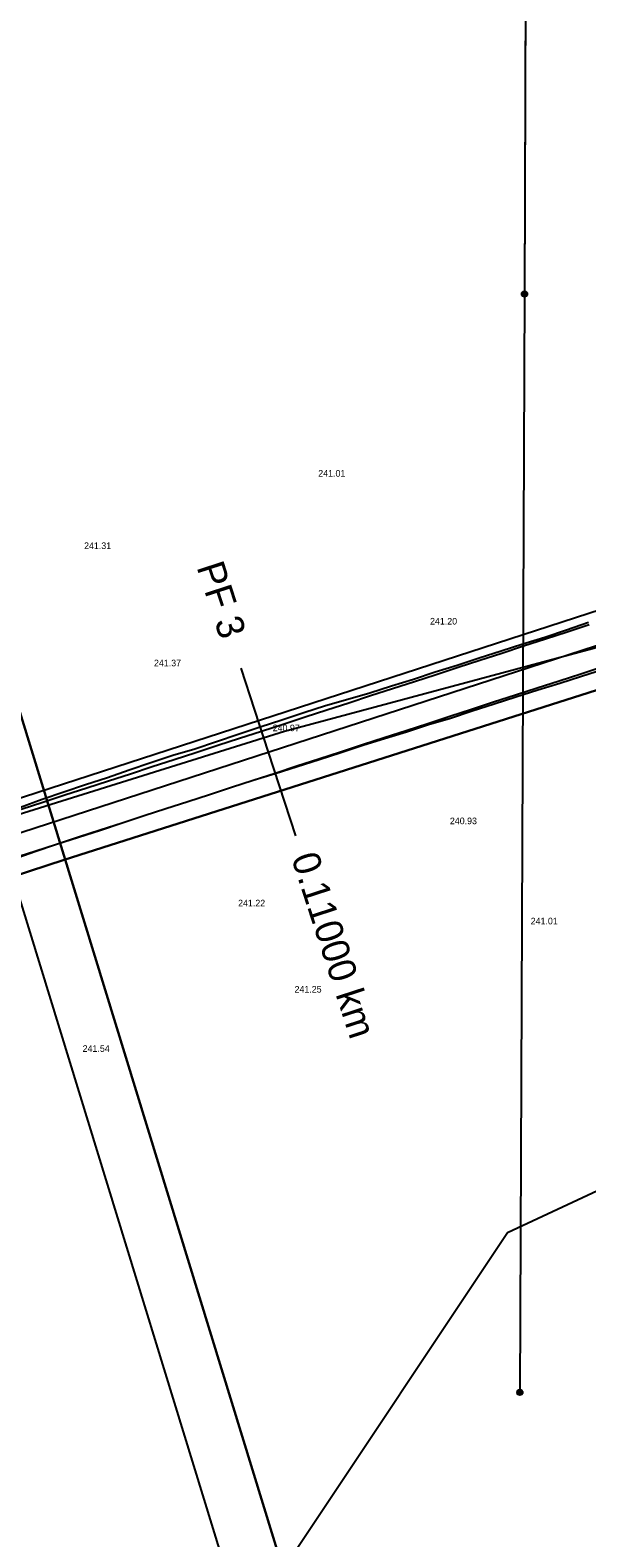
# Model space of a CAD drawing. Extents: x -555887 to -552101, y -1100251 to -1096546.
# Drawn here: x -554587.2 to -554536.7, y -1098469.6 to -1098332.8 of the extents above; entities that cross this region are included whole.
import ezdxf

# ---------------------------------------------------------------- set-up
doc = ezdxf.new("R2010")
doc.units = 0
for name, color, linetype in [('07_ELEKTRO', 7, 'Continuous'), ('PARCELY_cesty', 7, 'Continuous'), ('POLYGONY_SITUACE_PF', 7, 'Continuous'), ('POLYGONY_SITUACE_PF_POPISY', 7, 'Continuous'), ('POLYGONY_SITUACE_PO', 7, 'Continuous'), ('ROZHLED_ram_legenda_1', 7, 'Continuous'), ('vrstevnice', 7, 'Continuous'), ('Výškopis', 7, 'Continuous'), ('ZSST', 7, 'Continuous'), ('zájem', 7, 'Continuous')]:
    doc.layers.add(name, color=color, linetype=linetype)

msp = doc.modelspace()

# ---------------------------------------------------------------- linework, layer by layer
at = {"layer": '07_ELEKTRO'}
msp.add_lwpolyline([(-554536.82, -1097177.88), (-554537.6, -1097278.41), (-554538.02, -1097373.3), (-554538.57, -1097463.61), (-554539.13, -1097565.86), (-554539.54, -1097665.45), (-554540.25, -1097764.02), (-554540.7, -1097863.05), (-554541.19, -1097956), (-554541.54, -1098055.43), (-554541.8, -1098155.57), (-554542, -1098255.51), (-554542.34, -1098356.72), (-554542.76, -1098456.4)], dxfattribs=at)
at = {"layer": 'PARCELY_cesty'}
msp.add_lwpolyline([(-554666.58, -1098424.3), (-554661.61, -1098426.35), (-554474.62, -1098365.56), (-554470, -1098364.25), (-554462.92, -1098363), (-554455.97, -1098362.75), (-554451.05, -1098362.62), (-554296.95, -1098373.16), (-554290.89, -1098371.6), (-554270.39, -1098373.3), (-554264.04, -1098376.17), (-554253.34, -1098377.56), (-554081.03, -1098403.4), (-554065.66, -1098405.31), (-554039.82, -1098406.01), (-554011.2, -1098408.42), (-553994.13, -1098410.89)], dxfattribs=at)
at = {"layer": 'POLYGONY_SITUACE_PF'}
for p, q in [((-554568.06, -1098390.68), (-554565.59, -1098398.28)), ((-554565.59, -1098398.28), (-554563.11, -1098405.89))]:
    msp.add_line(p, q, dxfattribs=at)
at = {"layer": 'POLYGONY_SITUACE_PO'}
for p, q in [((-554670.2, -1098432.29), (-554473.75, -1098368.43)), ((-554540.5, -1098387.85), (-554538.53, -1098387.18)), ((-554538.53, -1098387.18), (-554536.55, -1098386.51)), ((-554538.47, -1098387.36), (-554536.48, -1098386.72)), ((-554538.47, -1098387.36), (-554536.48, -1098386.72)), ((-554544.47, -1098389.1), (-554542.49, -1098388.46)), ((-554544.41, -1098389.3), (-554542.43, -1098388.65)), ((-554544.41, -1098389.3), (-554542.43, -1098388.65)), ((-554542.49, -1098388.46), (-554540.5, -1098387.85)), ((-554542.43, -1098388.65), (-554540.45, -1098388.01)), ((-554542.43, -1098388.65), (-554540.45, -1098388.01)), ((-554540.45, -1098388.01), (-554538.47, -1098387.36)), ((-554540.45, -1098388.01), (-554538.47, -1098387.36)), ((-554548.44, -1098390.39), (-554546.46, -1098389.74)), ((-554548.37, -1098390.58), (-554546.39, -1098389.94)), ((-554548.37, -1098390.58), (-554546.39, -1098389.94)), ((-554546.46, -1098389.74), (-554544.47, -1098389.1)), ((-554546.39, -1098389.94), (-554544.41, -1098389.3)), ((-554546.39, -1098389.94), (-554544.41, -1098389.3)), ((-554552.4, -1098391.67), (-554550.43, -1098391)), ((-554552.33, -1098391.87), (-554550.35, -1098391.23)), ((-554552.33, -1098391.87), (-554550.35, -1098391.23)), ((-554550.43, -1098391), (-554548.44, -1098390.39)), ((-554550.35, -1098391.23), (-554548.37, -1098390.58)), ((-554550.35, -1098391.23), (-554548.37, -1098390.58)), ((-554539.21, -1098391.81), (-554537.23, -1098391.17)), ((-554539.21, -1098391.81), (-554537.23, -1098391.17)), ((-554539.14, -1098392.03), (-554537.16, -1098391.39)), ((-554537.23, -1098391.17), (-554535.25, -1098390.52)), ((-554537.23, -1098391.17), (-554535.25, -1098390.52)), ((-554537.16, -1098391.39), (-554535.17, -1098390.76)), ((-554556.38, -1098392.91), (-554554.4, -1098392.27)), ((-554556.3, -1098393.16), (-554554.32, -1098392.52)), ((-554556.3, -1098393.16), (-554554.32, -1098392.52)), ((-554554.4, -1098392.27), (-554552.4, -1098391.67)), ((-554554.32, -1098392.52), (-554552.33, -1098391.87)), ((-554554.32, -1098392.52), (-554552.33, -1098391.87)), ((-554543.17, -1098393.1), (-554541.19, -1098392.46)), ((-554543.17, -1098393.1), (-554541.19, -1098392.46)), ((-554543.12, -1098393.27), (-554541.13, -1098392.65)), ((-554541.19, -1098392.46), (-554539.21, -1098391.81)), ((-554541.19, -1098392.46), (-554539.21, -1098391.81)), ((-554541.13, -1098392.65), (-554539.14, -1098392.03)), ((-554562.37, -1098394.69), (-554560.39, -1098394.05)), ((-554560.39, -1098394.05), (-554558.38, -1098393.49)), ((-554560.26, -1098394.45), (-554558.28, -1098393.81)), ((-554560.26, -1098394.45), (-554558.28, -1098393.81)), ((-554558.38, -1098393.49), (-554556.38, -1098392.91)), ((-554558.28, -1098393.81), (-554556.3, -1098393.16)), ((-554558.28, -1098393.81), (-554556.3, -1098393.16)), ((-554547.14, -1098394.39), (-554545.15, -1098393.74)), ((-554547.14, -1098394.39), (-554545.15, -1098393.74)), ((-554547.08, -1098394.55), (-554545.1, -1098393.91)), ((-554545.15, -1098393.74), (-554543.17, -1098393.1)), ((-554545.15, -1098393.74), (-554543.17, -1098393.1)), ((-554545.1, -1098393.91), (-554543.12, -1098393.27)), ((-554566.33, -1098396), (-554564.34, -1098395.36)), ((-554564.34, -1098395.36), (-554562.37, -1098394.69)), ((-554564.22, -1098395.74), (-554562.24, -1098395.09)), ((-554564.22, -1098395.74), (-554562.24, -1098395.09)), ((-554562.24, -1098395.09), (-554560.26, -1098394.45)), ((-554562.24, -1098395.09), (-554560.26, -1098394.45)), ((-554551.1, -1098395.68), (-554549.12, -1098395.03)), ((-554551.1, -1098395.68), (-554549.12, -1098395.03)), ((-554551.06, -1098395.79), (-554549.06, -1098395.2)), ((-554549.12, -1098395.03), (-554547.14, -1098394.39)), ((-554549.12, -1098395.03), (-554547.14, -1098394.39)), ((-554549.06, -1098395.2), (-554547.08, -1098394.55)), ((-554570.28, -1098397.31), (-554568.31, -1098396.65)), ((-554568.31, -1098396.65), (-554566.33, -1098396)), ((-554568.18, -1098397.03), (-554566.2, -1098396.38)), ((-554568.18, -1098397.03), (-554566.2, -1098396.38)), ((-554566.2, -1098396.38), (-554564.22, -1098395.74)), ((-554566.2, -1098396.38), (-554564.22, -1098395.74)), ((-554555.06, -1098396.97), (-554553.08, -1098396.32)), ((-554555.06, -1098396.97), (-554553.08, -1098396.32)), ((-554555.04, -1098397.04), (-554553.03, -1098396.46)), ((-554553.08, -1098396.32), (-554551.1, -1098395.68)), ((-554553.08, -1098396.32), (-554551.1, -1098395.68)), ((-554553.03, -1098396.46), (-554551.06, -1098395.79)), ((-554574.25, -1098398.58), (-554572.25, -1098398)), ((-554572.25, -1098398), (-554570.28, -1098397.31)), ((-554572.15, -1098398.31), (-554570.17, -1098397.67)), ((-554572.15, -1098398.31), (-554570.17, -1098397.67)), ((-554570.17, -1098397.67), (-554568.18, -1098397.03)), ((-554570.17, -1098397.67), (-554568.18, -1098397.03)), ((-554561, -1098398.9), (-554559.02, -1098398.25)), ((-554561, -1098398.9), (-554559.02, -1098398.25)), ((-554559.02, -1098398.25), (-554557.04, -1098397.61)), ((-554559.02, -1098398.25), (-554557.04, -1098397.61)), ((-554559, -1098398.33), (-554557.02, -1098397.67)), ((-554557.04, -1098397.61), (-554555.06, -1098396.97)), ((-554557.04, -1098397.61), (-554555.06, -1098396.97)), ((-554557.02, -1098397.67), (-554555.04, -1098397.04)), ((-554578.2, -1098399.91), (-554576.23, -1098399.24)), ((-554578.09, -1098400.25), (-554576.11, -1098399.6)), ((-554578.09, -1098400.25), (-554576.11, -1098399.6)), ((-554576.23, -1098399.24), (-554574.25, -1098398.58)), ((-554576.11, -1098399.6), (-554574.13, -1098398.96)), ((-554576.11, -1098399.6), (-554574.13, -1098398.96)), ((-554574.13, -1098398.96), (-554572.15, -1098398.31)), ((-554574.13, -1098398.96), (-554572.15, -1098398.31)), ((-554564.97, -1098400.19), (-554562.99, -1098399.54)), ((-554564.97, -1098400.19), (-554562.99, -1098399.54)), ((-554564.95, -1098400.23), (-554562.97, -1098399.58)), ((-554562.99, -1098399.54), (-554561, -1098398.9)), ((-554562.99, -1098399.54), (-554561, -1098398.9)), ((-554562.97, -1098399.58), (-554560.98, -1098398.96)), ((-554560.98, -1098398.96), (-554559, -1098398.33)), ((-554582.15, -1098401.23), (-554580.17, -1098400.58)), ((-554582.05, -1098401.54), (-554580.07, -1098400.89)), ((-554582.05, -1098401.54), (-554580.07, -1098400.89)), ((-554580.17, -1098400.58), (-554578.2, -1098399.91)), ((-554580.07, -1098400.89), (-554578.09, -1098400.25)), ((-554580.07, -1098400.89), (-554578.09, -1098400.25)), ((-554568.93, -1098401.47), (-554566.95, -1098400.83)), ((-554568.93, -1098401.48), (-554566.95, -1098400.83)), ((-554568.93, -1098401.47), (-554566.95, -1098400.83)), ((-554566.95, -1098400.83), (-554564.97, -1098400.19)), ((-554566.95, -1098400.83), (-554564.97, -1098400.19)), ((-554566.95, -1098400.83), (-554564.95, -1098400.23)), ((-554566.95, -1098400.83), (-554566.95, -1098400.83)), ((-554566.95, -1098400.83), (-554566.95, -1098400.83)), ((-554586.1, -1098402.57), (-554584.13, -1098401.89)), ((-554586.02, -1098402.82), (-554584.03, -1098402.18)), ((-554586.02, -1098402.82), (-554584.03, -1098402.18)), ((-554584.13, -1098401.89), (-554582.15, -1098401.23)), ((-554584.03, -1098402.18), (-554582.05, -1098401.54)), ((-554584.03, -1098402.18), (-554582.05, -1098401.54)), ((-554572.89, -1098402.76), (-554570.91, -1098402.12)), ((-554572.89, -1098402.77), (-554570.91, -1098402.12)), ((-554572.89, -1098402.76), (-554570.91, -1098402.12)), ((-554570.91, -1098402.12), (-554568.93, -1098401.47)), ((-554570.91, -1098402.12), (-554568.93, -1098401.47)), ((-554570.91, -1098402.12), (-554568.93, -1098401.48)), ((-554570.91, -1098402.12), (-554570.91, -1098402.12)), ((-554570.91, -1098402.12), (-554570.91, -1098402.12)), ((-554588.06, -1098403.28), (-554586.1, -1098402.57)), ((-554588, -1098403.47), (-554586.02, -1098402.82)), ((-554588, -1098403.47), (-554586.02, -1098402.82)), ((-554576.85, -1098404.05), (-554574.87, -1098403.41)), ((-554576.85, -1098404.05), (-554574.87, -1098403.41)), ((-554576.85, -1098404.05), (-554574.87, -1098403.41)), ((-554574.87, -1098403.41), (-554572.89, -1098402.76)), ((-554574.87, -1098403.41), (-554572.89, -1098402.76)), ((-554574.87, -1098403.41), (-554572.89, -1098402.77)), ((-554580.82, -1098405.34), (-554578.84, -1098404.7)), ((-554580.82, -1098405.34), (-554578.84, -1098404.7)), ((-554580.81, -1098405.36), (-554578.84, -1098404.7)), ((-554578.84, -1098404.7), (-554576.85, -1098404.05)), ((-554578.84, -1098404.7), (-554576.85, -1098404.05)), ((-554578.84, -1098404.7), (-554576.85, -1098404.05)), ((-554578.84, -1098404.7), (-554578.84, -1098404.7)), ((-554576.85, -1098404.05), (-554576.85, -1098404.05)), ((-554584.78, -1098406.63), (-554582.8, -1098405.98)), ((-554584.78, -1098406.63), (-554582.8, -1098405.98)), ((-554584.78, -1098406.63), (-554582.79, -1098406.02)), ((-554582.8, -1098405.98), (-554580.82, -1098405.34)), ((-554582.8, -1098405.98), (-554580.82, -1098405.34)), ((-554582.79, -1098406.02), (-554580.81, -1098405.36)), ((-554588.74, -1098407.92), (-554586.76, -1098407.27)), ((-554588.74, -1098407.92), (-554586.76, -1098407.27)), ((-554588.72, -1098408), (-554586.75, -1098407.3)), ((-554586.76, -1098407.27), (-554584.78, -1098406.63)), ((-554586.76, -1098407.27), (-554584.78, -1098406.63)), ((-554586.75, -1098407.3), (-554584.78, -1098406.63))]:
    msp.add_line(p, q, dxfattribs=at)
at = {"layer": 'ROZHLED_ram_legenda_1'}
msp.add_lwpolyline([(-554539.24, -1098553.98), (-554740.01, -1098615.58), (-554827.12, -1098331.64), (-554626.36, -1098270.04)], close=True, dxfattribs=at)
msp.add_lwpolyline([(-554539.24, -1098553.98), (-554740.01, -1098615.58), (-554827.12, -1098331.64), (-554626.36, -1098270.04)], close=True, dxfattribs=at)
for points in [[(-554626.36, -1098270.04), (-554827.12, -1098331.64), (-554740.01, -1098615.58), (-554539.24, -1098553.98), (-554626.36, -1098270.04)], [(-554736.69, -1098609.33), (-554820.87, -1098334.95), (-554629.67, -1098276.29), (-554545.49, -1098550.67), (-554736.69, -1098609.33)], [(-554736.69, -1098609.33), (-554820.87, -1098334.95), (-554629.67, -1098276.29), (-554545.49, -1098550.67), (-554736.69, -1098609.33)]]:
    msp.add_lwpolyline(points, dxfattribs=at)
at = {"layer": 'vrstevnice'}
msp.add_lwpolyline([(-554628.43, -1098605.83), (-554624.78, -1098606.25), (-554624.21, -1098605.68), (-554622.95, -1098605.83), (-554605.82, -1098599.51), (-554598.25, -1098561.84), (-554578.44, -1098501.17), (-554563.39, -1098471.18), (-554543.87, -1098441.89), (-554522.95, -1098432.12)], dxfattribs=at)
at = {"layer": 'ZSST'}
for points in [[(-554540.7, -1097863.05), (-554541.19, -1097956), (-554541.54, -1098055.43), (-554541.8, -1098155.57), (-554542, -1098255.51), (-554542.34, -1098356.72), (-554542.76, -1098456.4)], [(-554664.51, -1098427.29), (-554593.24, -1098405.5), (-554564.12, -1098396.39), (-554504.51, -1098380.38), (-554474.09, -1098371.8), (-554453.04, -1098367.02), (-554440.1, -1098364.81), (-554432.74, -1098364.37), (-554410.92, -1098364.7), (-554369.44, -1098366), (-554333.38, -1098368), (-554270.17, -1098373.82), (-554215.58, -1098380.33), (-554205.6, -1098382.24), (-554194.57, -1098383.81), (-554169.13, -1098388.36), (-554184.13, -1098381.1), (-554194.68, -1098382.34), (-554205.5, -1098381.25), (-554215.58, -1098380.33)]]:
    msp.add_lwpolyline(points, dxfattribs=at)
for centre, radius in [((-554542.34, -1098356.72), 0.25), ((-554542.34, -1098356.72), 0.158), ((-554542.34, -1098356.72), 0.05), ((-554542.76, -1098456.4), 0.25), ((-554542.76, -1098456.4), 0.158), ((-554542.76, -1098456.4), 0.05)]:
    msp.add_circle(centre, radius, dxfattribs=at)
at = {"layer": 'zájem'}
for points in [[(-555057.79, -1098455.7), (-554947.91, -1098379.76), (-554868.79, -1098324.5), (-554807.83, -1098282.81), (-554734.83, -1098232.28), (-554733.03, -1098237.3), (-554723.03, -1098264.9), (-554699.69, -1098346.16), (-554674.86, -1098437.73), (-554672.03, -1098436.78), (-554666.38, -1098434.92), (-554663.87, -1098434.13), (-554584.1, -1098408.07), (-554542.63, -1098394.85), (-554461.77, -1098369.06), (-554380.5, -1098374.37), (-554285.56, -1098379.8), (-554280.9, -1098380.23), (-554271.92, -1098380.9), (-554131.79, -1098402.65)], [(-554131.79, -1098402.65), (-554271.92, -1098380.9), (-554280.9, -1098380.23), (-554285.56, -1098379.8), (-554380.5, -1098374.37), (-554461.77, -1098369.06), (-554542.63, -1098394.85), (-554584.1, -1098408.07), (-554663.87, -1098434.13), (-554666.38, -1098434.92), (-554672.03, -1098436.78), (-554674.86, -1098437.73), (-554699.69, -1098346.16), (-554723.03, -1098264.9), (-554733.03, -1098237.3), (-554734.83, -1098232.28), (-554807.83, -1098282.81), (-554868.79, -1098324.5), (-554947.91, -1098379.76), (-555057.79, -1098455.7)]]:
    msp.add_lwpolyline(points, dxfattribs=at)

# ---------------------------------------------------------------- texts
at = {"layer": 'POLYGONY_SITUACE_PF_POPISY'}
for s, p in [('PF 3', (-554572.1, -1098381.48)), ('0.11000 km', (-554563.52, -1098407.87))]:
    msp.add_text(s, height=2.5, rotation=288.0101, dxfattribs=at).set_placement(p)
at = {"layer": 'Výškopis'}
for s, p in [('241.01', (-554561.05, -1098373.29)), ('241.31', (-554582.29, -1098379.86)), ('241.20', (-554550.91, -1098386.71)), ('241.37', (-554575.95, -1098390.5)), ('240.97', (-554565.18, -1098396.39)), ('240.93', (-554549.11, -1098404.83)), ('241.22', (-554568.32, -1098412.29)), ('241.01', (-554541.78, -1098413.92)), ('241.25', (-554563.2, -1098420.11)), ('241.54', (-554582.42, -1098425.49))]:
    msp.add_text(s, height=0.6, dxfattribs=at).set_placement(p)

doc.saveas('drawing.dxf')
